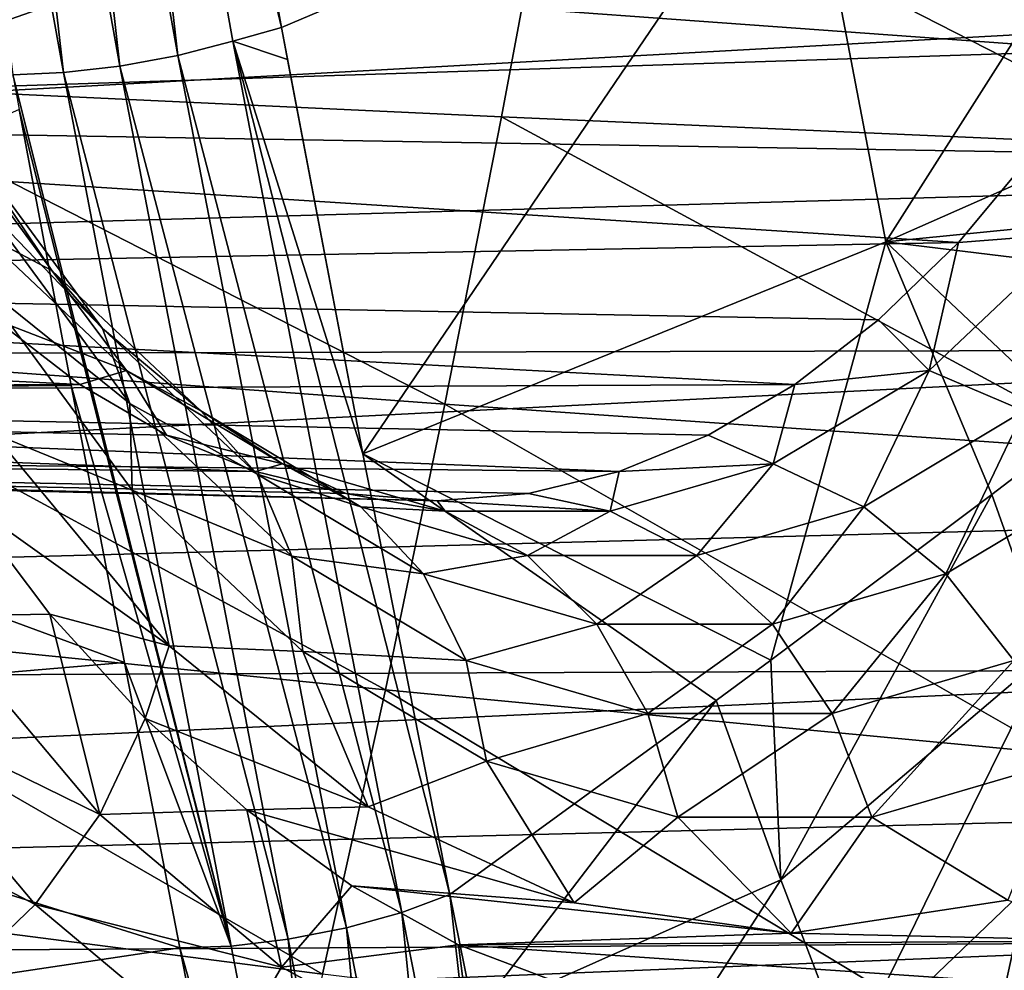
# Model space of a CAD drawing. Header units: metres. Extents: x 26 to 263, y -109 to 109.
# Tile 232 of 656: x 135.91 to 140.44, y -86.41 to -82.03. Entities that reach past the tile are written whole.
import ezdxf

# ---------------------------------------------------------------- set-up
doc = ezdxf.new("R2010")
doc.units = ezdxf.units.M
doc.layers.add('solid_500750', color=7, linetype='CONTINUOUS')

msp = doc.modelspace()

# ---------------------------------------------------------------- linework, layer by layer
at = {"layer": 'solid_500750'}
for points in [[(136.167145, -78.089806, 57.179722), (135.911087, -78.152855, 57.253029), (136.637253, -82.197403, 56.213661)], [(136.167145, -78.089806, 57.179722), (137.115173, -82.068558, 56.003944), (136.767258, -80.164497, 56.501392)], [(136.167145, -78.089806, 57.179722), (136.890762, -82.131447, 56.143391), (137.115173, -82.068558, 56.003944)], [(136.167145, -78.089806, 57.179722), (136.637253, -82.197403, 56.213661), (136.890762, -82.131447, 56.143391)], [(135.911087, -78.152855, 57.253029), (135.641602, -78.200363, 57.254311), (136.370605, -82.247032, 56.213421)], [(135.911087, -78.152855, 57.253029), (136.370605, -82.247032, 56.213421), (136.637253, -82.197403, 56.213661)], [(135.641602, -78.200363, 57.254311), (135.37883, -78.228767, 57.183502), (136.110458, -82.276688, 56.142685)], [(135.37883, -78.228767, 57.183502), (135.876755, -82.287308, 56.005981), (136.110458, -82.276688, 56.142685)], [(135.641602, -78.200363, 57.254311), (136.110458, -82.276688, 56.142685), (136.370605, -82.247032, 56.213421)], [(141.81955, -80.036774, 51.727886), (139.514648, -81.05172, 53.925632), (139.898285, -83.056244, 53.369297)], [(141.81955, -80.036774, 51.727886), (139.898285, -83.056244, 53.369297), (142.1987, -82.04129, 51.16671)], [(136.767258, -80.164497, 56.501392), (137.115173, -82.068558, 56.003944), (139.514648, -81.05172, 53.925632)], [(139.514648, -81.05172, 53.925632), (137.115173, -82.068558, 56.003944), (137.489044, -84.033043, 55.47068)], [(139.514648, -81.05172, 53.925632), (137.489044, -84.033043, 55.47068), (139.898285, -83.056244, 53.369297)], [(135.228287, -81.087463, 12.513355), (138.376755, -81.15052, 14.309819), (134.995697, -82.334999, 12.845464)], [(138.376755, -81.15052, 14.309819), (138.128662, -82.481209, 14.664051), (134.995697, -82.334999, 12.845464)], [(138.376755, -81.15052, 14.309819), (141.247803, -82.617897, 16.49745), (138.128662, -82.481209, 14.664051)], [(138.376755, -81.15052, 14.309819), (141.510391, -81.209473, 16.122538), (141.247803, -82.617897, 16.49745)], [(140.904465, -82.174797, 30.506096), (131.307343, -82.487068, 24.619581), (131.913742, -81.523155, 23.753546)], [(141.202271, -81.655579, 30.080784), (140.904465, -82.174797, 30.506096), (131.913742, -81.523155, 23.753546)], [(144.137115, -81.900436, 25.889406), (113.551369, -81.939018, 3.596539), (112.994293, -83.621254, 4.39213)], [(143.865646, -82.74556, 26.2771), (144.137115, -81.900436, 25.889406), (112.994293, -83.621254, 4.39213)], [(142.179977, -82.830292, 51.109821), (142.1987, -82.04129, 51.16671), (139.898285, -83.056244, 53.369297)], [(136.890762, -82.131447, 56.143391), (137.142822, -82.216583, 55.96447), (137.115173, -82.068558, 56.003944)], [(137.115173, -82.068558, 56.003944), (137.142822, -82.216583, 55.96447), (137.489044, -84.033043, 55.47068)], [(136.890762, -82.131447, 56.143391), (136.637253, -82.197403, 56.213661), (137.668549, -86.144188, 55.036282)], [(136.890762, -82.131447, 56.143391), (137.890244, -86.061218, 54.898804), (137.489044, -84.033043, 55.47068)], [(136.890762, -82.131447, 56.143391), (137.668549, -86.144188, 55.036282), (137.890244, -86.061218, 54.898804)], [(136.890762, -82.131447, 56.143391), (137.489044, -84.033043, 55.47068), (137.142822, -82.216583, 55.96447)], [(140.904465, -82.174797, 30.506096), (140.58046, -82.64389, 30.96884), (131.307343, -82.487068, 24.619581)], [(136.637253, -82.197403, 56.213661), (136.370605, -82.247032, 56.213421), (137.413864, -86.214821, 55.107639)], [(136.637253, -82.197403, 56.213661), (137.413864, -86.214821, 55.107639), (137.668549, -86.144188, 55.036282)], [(136.110458, -82.276688, 56.142685), (135.876755, -82.287308, 56.005981), (136.882889, -86.299431, 55.03587)], [(136.370605, -82.247032, 56.213421), (136.110458, -82.276688, 56.142685), (137.145279, -86.267891, 55.107506)], [(136.110458, -82.276688, 56.142685), (136.882889, -86.299431, 55.03587), (137.145279, -86.267891, 55.107506)], [(136.370605, -82.247032, 56.213421), (137.145279, -86.267891, 55.107506), (137.413864, -86.214821, 55.107639)], [(136.882889, -86.299431, 55.03587), (135.876755, -82.287308, 56.005981), (135.906616, -82.447289, 55.963345)], [(134.995697, -82.334999, 12.845464), (137.867065, -83.803947, 15.0349), (134.74939, -83.574295, 13.195201)], [(134.995697, -82.334999, 12.845464), (138.128662, -82.481209, 14.664051), (137.867065, -83.803947, 15.0349)], [(136.057205, -83.18837, 39.143986), (135.442093, -82.353676, 40.022453), (135.731934, -83.017929, 38.780285)], [(135.651779, -82.588028, 40.432632), (135.442093, -82.353676, 40.022453), (136.057205, -83.18837, 39.143986)], [(136.14592, -83.717148, 55.62048), (135.906616, -82.447289, 55.963345), (132.9935, -83.742584, 53.138889)], [(136.882889, -86.299431, 55.03587), (135.906616, -82.447289, 55.963345), (136.14592, -83.717148, 55.62048)], [(140.233002, -83.058861, 31.465061), (130.609695, -83.240303, 25.615931), (131.307343, -82.487068, 24.619581)], [(140.58046, -82.64389, 30.96884), (140.233002, -83.058861, 31.465061), (131.307343, -82.487068, 24.619581)], [(138.128662, -82.481209, 14.664051), (140.971756, -84.018623, 16.887922), (137.867065, -83.803947, 15.0349)], [(138.128662, -82.481209, 14.664051), (141.247803, -82.617897, 16.49745), (140.971756, -84.018623, 16.887922)], [(136.290695, -83.455032, 39.520161), (135.651779, -82.588028, 40.432632), (136.057205, -83.18837, 39.143986)], [(135.747055, -82.891296, 40.840168), (135.651779, -82.588028, 40.432632), (136.290695, -83.455032, 39.520161)], [(140.76683, -83.017929, 31.589703), (140.233002, -83.058861, 31.465061), (140.58046, -82.64389, 30.96884)], [(143.556976, -83.550941, 26.717915), (143.865646, -82.74556, 26.2771), (112.994293, -83.621254, 4.39213)], [(141.625992, -83.266197, 51.638424), (142.179977, -82.830292, 51.109821), (139.898285, -83.056244, 53.369297)], [(135.721603, -83.243225, 41.217834), (135.747055, -82.891296, 40.840168), (136.416794, -83.80011, 39.883686)], [(136.416794, -83.80011, 39.883686), (135.747055, -82.891296, 40.840168), (136.290695, -83.455032, 39.520161)], [(136.400482, -83.648712, 37.825485), (135.731934, -83.017929, 38.780285), (135.800186, -83.416191, 37.795765)], [(136.057205, -83.18837, 39.143986), (135.731934, -83.017929, 38.780285), (136.400482, -83.648712, 37.825485)], [(140.76683, -83.017929, 31.589703), (140.098267, -83.648712, 32.544502), (140.233002, -83.058861, 31.465061)], [(140.534332, -83.835159, 32.749992), (140.098267, -83.648712, 32.544502), (140.76683, -83.017929, 31.589703)], [(140.233002, -83.058861, 31.465061), (139.865051, -83.416168, 31.990532), (130.609695, -83.240303, 25.615931)], [(139.368973, -84.982689, 53.667049), (139.898285, -83.056244, 53.369297), (137.489044, -84.033043, 55.47068)], [(139.368973, -84.982689, 53.667049), (140.387802, -84.219086, 52.775009), (139.898285, -83.056244, 53.369297)], [(140.098267, -83.648712, 32.544502), (139.865051, -83.416168, 31.990532), (140.233002, -83.058861, 31.465061)], [(140.799133, -83.905678, 52.40406), (141.625992, -83.266197, 51.638424), (139.898285, -83.056244, 53.369297)], [(140.387802, -84.219086, 52.775009), (140.799133, -83.905678, 52.40406), (139.898285, -83.056244, 53.369297)], [(136.742722, -83.835159, 38.164963), (136.057205, -83.18837, 39.143986), (136.400482, -83.648712, 37.825485)], [(136.290695, -83.455032, 39.520161), (136.057205, -83.18837, 39.143986), (136.742722, -83.835159, 38.164963)], [(136.185471, -83.712776, 37.245529), (126.645142, -83.240883, 31.277889), (127.41053, -83.757683, 30.184809)], [(136.185471, -83.712776, 37.245529), (135.800186, -83.416191, 37.795765), (126.645142, -83.240883, 31.277889)], [(139.479782, -83.712761, 32.540768), (129.844574, -83.757217, 26.70863), (130.609695, -83.240303, 25.615931)], [(139.865051, -83.416168, 31.990532), (139.479782, -83.712761, 32.540768), (130.609695, -83.240303, 25.615931)], [(136.427094, -84.200562, 40.210285), (135.786804, -83.939522, 41.24091), (135.721603, -83.243225, 41.217834)], [(136.427094, -84.200562, 40.210285), (135.721603, -83.243225, 41.217834), (136.416794, -83.80011, 39.883686)], [(136.400482, -83.648712, 37.825485), (135.800186, -83.416191, 37.795765), (136.185471, -83.712776, 37.245529)], [(137.002747, -84.126862, 38.503235), (136.290695, -83.455032, 39.520161), (136.742722, -83.835159, 38.164963)], [(136.416794, -83.80011, 39.883686), (136.290695, -83.455032, 39.520161), (137.002747, -84.126862, 38.503235)], [(140.098267, -83.648712, 32.544502), (139.479782, -83.712761, 32.540768), (139.865051, -83.416168, 31.990532)], [(143.556976, -83.550941, 26.717915), (112.994293, -83.621254, 4.39213), (112.299622, -85.139938, 5.384217)], [(143.213028, -84.311623, 27.209133), (143.556976, -83.550941, 26.717915), (112.299622, -85.139938, 5.384217)], [(134.74939, -83.574295, 13.195201), (137.593414, -85.119492, 15.421172), (134.490784, -84.806152, 13.560936)], [(134.74939, -83.574295, 13.195201), (137.867065, -83.803947, 15.0349), (137.593414, -85.119492, 15.421172)], [(136.400482, -83.648712, 37.825485), (136.185471, -83.712776, 37.245529), (136.584808, -83.946121, 36.67522)], [(137.119476, -84.079048, 36.79866), (136.400482, -83.648712, 37.825485), (136.584808, -83.946121, 36.67522)], [(136.742722, -83.835159, 38.164963), (136.400482, -83.648712, 37.825485), (137.119476, -84.079048, 36.79866)], [(140.098267, -83.648712, 32.544502), (139.379288, -84.079048, 33.571327), (139.479782, -83.712761, 32.540768)], [(139.797089, -84.276413, 33.802872), (139.379288, -84.079048, 33.571327), (140.098267, -83.648712, 32.544502)], [(140.534332, -83.835159, 32.749992), (139.797089, -84.276413, 33.802872), (140.098267, -83.648712, 32.544502)], [(136.584808, -83.946121, 36.67522), (136.185471, -83.712776, 37.245529), (127.41053, -83.757683, 30.184809)], [(139.479782, -83.712761, 32.540768), (139.080444, -83.946106, 33.111073), (129.844574, -83.757217, 26.70863)], [(136.390976, -84.994057, 55.268219), (136.14592, -83.717148, 55.62048), (132.9935, -83.742584, 53.138889)], [(136.882889, -86.299431, 55.03587), (136.14592, -83.717148, 55.62048), (136.390976, -84.994057, 55.268219)], [(139.379288, -84.079048, 33.571327), (139.080444, -83.946106, 33.111073), (139.479782, -83.712761, 32.540768)], [(136.994781, -84.114235, 36.08971), (127.41053, -83.757683, 30.184809), (128.217331, -84.020447, 29.032581)], [(136.994781, -84.114235, 36.08971), (136.584808, -83.946121, 36.67522), (127.41053, -83.757683, 30.184809)], [(138.670471, -84.114227, 33.696583), (129.037994, -84.020264, 27.86055), (129.844574, -83.757217, 26.70863)], [(139.080444, -83.946106, 33.111073), (138.670471, -84.114227, 33.696583), (129.844574, -83.757217, 26.70863)], [(136.390976, -84.994057, 55.268219), (132.9935, -83.742584, 53.138889), (133.282303, -85.257858, 52.710804)], [(137.163193, -84.504349, 38.817715), (136.416794, -83.80011, 39.883686), (137.002747, -84.126862, 38.503235)], [(136.427094, -84.200562, 40.210285), (136.416794, -83.80011, 39.883686), (137.163193, -84.504349, 38.817715)], [(137.867065, -83.803947, 15.0349), (140.683701, -85.412323, 17.293365), (137.593414, -85.119492, 15.421172)], [(137.867065, -83.803947, 15.0349), (140.971756, -84.018623, 16.887922), (140.683701, -85.412323, 17.293365)], [(137.479965, -84.276413, 37.112083), (136.742722, -83.835159, 38.164963), (137.119476, -84.079048, 36.79866)], [(137.002747, -84.126862, 38.503235), (136.742722, -83.835159, 38.164963), (137.479965, -84.276413, 37.112083)], [(140.175369, -84.585197, 33.972279), (139.797089, -84.276413, 33.802872), (140.534332, -83.835159, 32.749992)], [(140.941132, -84.126862, 32.878643), (140.175369, -84.585197, 33.972279), (140.534332, -83.835159, 32.749992)], [(140.646179, -84.949333, 52.439754), (140.799133, -83.905678, 52.40406), (140.387802, -84.219086, 52.775009)], [(135.786804, -83.939522, 41.24091), (136.598083, -84.916931, 40.082298), (135.644348, -84.23645, 41.444359)], [(136.427094, -84.200562, 40.210285), (136.598083, -84.916931, 40.082298), (135.786804, -83.939522, 41.24091)], [(137.119476, -84.079048, 36.79866), (136.584808, -83.946121, 36.67522), (136.994781, -84.114235, 36.08971)], [(139.379288, -84.079048, 33.571327), (138.670471, -84.114227, 33.696583), (139.080444, -83.946106, 33.111073)], [(137.832626, -84.249588, 34.893147), (128.217331, -84.020447, 29.032581), (129.037994, -84.020264, 27.86055)], [(137.411911, -84.215675, 35.493992), (136.994781, -84.114235, 36.08971), (128.217331, -84.020447, 29.032581)], [(137.832626, -84.249588, 34.893147), (137.411911, -84.215675, 35.493992), (128.217331, -84.020447, 29.032581)], [(138.253342, -84.215675, 34.292301), (137.832626, -84.249588, 34.893147), (129.037994, -84.020264, 27.86055)], [(138.670471, -84.114227, 33.696583), (138.253342, -84.215675, 34.292301), (129.037994, -84.020264, 27.86055)], [(139.117752, -85.168327, 53.881409), (137.489044, -84.033043, 55.47068), (137.890244, -86.061218, 54.898804)], [(139.117752, -85.168327, 53.881409), (139.368973, -84.982689, 53.667049), (137.489044, -84.033043, 55.47068)], [(137.119476, -84.079048, 36.79866), (136.994781, -84.114235, 36.08971), (137.411911, -84.215675, 35.493992)], [(137.869293, -84.297195, 35.727818), (137.119476, -84.079048, 36.79866), (137.411911, -84.215675, 35.493992)], [(137.479965, -84.276413, 37.112083), (137.119476, -84.079048, 36.79866), (137.869293, -84.297195, 35.727818)], [(139.379288, -84.079048, 33.571327), (138.629471, -84.297195, 34.64217), (138.670471, -84.114227, 33.696583)], [(139.028259, -84.500092, 34.900883), (138.629471, -84.297195, 34.64217), (139.379288, -84.079048, 33.571327)], [(139.797089, -84.276413, 33.802872), (139.028259, -84.500092, 34.900883), (139.379288, -84.079048, 33.571327)], [(137.768524, -84.585197, 37.409599), (137.002747, -84.126862, 38.503235), (137.479965, -84.276413, 37.112083)], [(137.163193, -84.504349, 38.817715), (137.002747, -84.126862, 38.503235), (137.768524, -84.585197, 37.409599)], [(138.629471, -84.297195, 34.64217), (138.253342, -84.215675, 34.292301), (138.670471, -84.114227, 33.696583)], [(140.488815, -84.984787, 34.068233), (140.175369, -84.585197, 33.972279), (140.941132, -84.126862, 32.878643)], [(137.213348, -84.942398, 39.087402), (136.598083, -84.916931, 40.082298), (136.427094, -84.200562, 40.210285)], [(137.213348, -84.942398, 39.087402), (136.427094, -84.200562, 40.210285), (137.163193, -84.504349, 38.817715)], [(137.869293, -84.297195, 35.727818), (137.411911, -84.215675, 35.493992), (137.832626, -84.249588, 34.893147)], [(138.629471, -84.297195, 34.64217), (137.832626, -84.249588, 34.893147), (138.253342, -84.215675, 34.292301)], [(139.415894, -85.993835, 53.509171), (140.387802, -84.219086, 52.775009), (139.368973, -84.982689, 53.667049)], [(140.646179, -84.949333, 52.439754), (140.387802, -84.219086, 52.775009), (139.415894, -85.993835, 53.509171)], [(135.509277, -84.780075, 41.521999), (135.644348, -84.23645, 41.444359), (136.047272, -84.771149, 40.868931)], [(136.598083, -84.916931, 40.082298), (136.047272, -84.771149, 40.868931), (135.644348, -84.23645, 41.444359)], [(138.248795, -84.500092, 36.014076), (137.479965, -84.276413, 37.112083), (137.869293, -84.297195, 35.727818)], [(137.768524, -84.585197, 37.409599), (137.479965, -84.276413, 37.112083), (138.248795, -84.500092, 36.014076)], [(138.629471, -84.297195, 34.64217), (137.869293, -84.297195, 35.727818), (137.832626, -84.249588, 34.893147)], [(139.37677, -84.817535, 35.112797), (139.028259, -84.500092, 34.900883), (139.797089, -84.276413, 33.802872)], [(140.175369, -84.585197, 33.972279), (139.37677, -84.817535, 35.112797), (139.797089, -84.276413, 33.802872)], [(142.835907, -85.022903, 27.747726), (143.213028, -84.311623, 27.209133), (112.299622, -85.139938, 5.384217)], [(138.248795, -84.500092, 36.014076), (137.869293, -84.297195, 35.727818), (138.629471, -84.297195, 34.64217)], [(139.028259, -84.500092, 34.900883), (138.248795, -84.500092, 36.014076), (138.629471, -84.297195, 34.64217)], [(138.567123, -84.817535, 36.269081), (137.768524, -84.585197, 37.409599), (138.248795, -84.500092, 36.014076)], [(138.567123, -84.817535, 36.269081), (138.248795, -84.500092, 36.014076), (139.028259, -84.500092, 34.900883)], [(139.37677, -84.817535, 35.112797), (138.567123, -84.817535, 36.269081), (139.028259, -84.500092, 34.900883)], [(137.965897, -84.984787, 37.671333), (137.163193, -84.504349, 38.817715), (137.768524, -84.585197, 37.409599)], [(137.213348, -84.942398, 39.087402), (137.163193, -84.504349, 38.817715), (137.965897, -84.984787, 37.671333)], [(137.965897, -84.984787, 37.671333), (137.768524, -84.585197, 37.409599), (138.567123, -84.817535, 36.269081)], [(139.651703, -85.228325, 35.263756), (139.37677, -84.817535, 35.112797), (140.175369, -84.585197, 33.972279)], [(140.488815, -84.984787, 34.068233), (139.651703, -85.228325, 35.263756), (140.175369, -84.585197, 33.972279)], [(136.277527, -85.693275, 40.424809), (135.509277, -84.780075, 41.521999), (136.047272, -84.771149, 40.868931)], [(136.598083, -84.916931, 40.082298), (136.487137, -85.25193, 40.240742), (136.047272, -84.771149, 40.868931)], [(136.277527, -85.693275, 40.424809), (136.047272, -84.771149, 40.868931), (136.487137, -85.25193, 40.240742)], [(134.490784, -84.806152, 13.560936), (137.303253, -86.428963, 15.816783), (134.215912, -86.031845, 13.936238)], [(134.490784, -84.806152, 13.560936), (137.593414, -85.119492, 15.421172), (137.303253, -86.428963, 15.816783)], [(135.178177, -85.154213, 41.654404), (135.509277, -84.780075, 41.521999), (136.277527, -85.693275, 40.424809)], [(138.803009, -85.228325, 36.475811), (137.965897, -84.984787, 37.671333), (138.567123, -84.817535, 36.269081)], [(138.803009, -85.228325, 36.475811), (138.567123, -84.817535, 36.269081), (139.37677, -84.817535, 35.112797)], [(139.651703, -85.228325, 35.263756), (138.803009, -85.228325, 36.475811), (139.37677, -84.817535, 35.112797)], [(136.598083, -84.916931, 40.082298), (137.514816, -85.658112, 38.773052), (136.487137, -85.25193, 40.240742)], [(137.213348, -84.942398, 39.087402), (137.514816, -85.658112, 38.773052), (136.598083, -84.916931, 40.082298)], [(138.058914, -85.448486, 37.87981), (137.514816, -85.658112, 38.773052), (137.213348, -84.942398, 39.087402)], [(138.058914, -85.448486, 37.87981), (137.213348, -84.942398, 39.087402), (137.965897, -84.984787, 37.671333)], [(140.646179, -84.949333, 52.439754), (139.415894, -85.993835, 53.509171), (139.729889, -86.814102, 53.106937)], [(140.919189, -85.674881, 52.077728), (140.646179, -84.949333, 52.439754), (139.729889, -86.814102, 53.106937)], [(136.646591, -86.306854, 54.897785), (136.390976, -84.994057, 55.268219), (133.282303, -85.257858, 52.710804)], [(136.882889, -86.299431, 55.03587), (136.390976, -84.994057, 55.268219), (136.646591, -86.306854, 54.897785)], [(138.058914, -85.448486, 37.87981), (137.965897, -84.984787, 37.671333), (138.803009, -85.228325, 36.475811)], [(139.415894, -85.993835, 53.509171), (139.368973, -84.982689, 53.667049), (139.117752, -85.168327, 53.881409)], [(139.834732, -85.705032, 35.343689), (139.651703, -85.228325, 35.263756), (140.488815, -84.984787, 34.068233)], [(140.716537, -85.448486, 34.084332), (139.834732, -85.705032, 35.343689), (140.488815, -84.984787, 34.068233)], [(142.835907, -85.022903, 27.747726), (112.299622, -85.139938, 5.384217), (111.482887, -86.461159, 6.550637)], [(142.427933, -85.680412, 28.330374), (142.835907, -85.022903, 27.747726), (111.482887, -86.461159, 6.550637)], [(137.593414, -85.119492, 15.421172), (140.379181, -86.799896, 17.70857), (137.303253, -86.428963, 15.816783)], [(137.593414, -85.119492, 15.421172), (140.683701, -85.412323, 17.293365), (140.379181, -86.799896, 17.70857)], [(134.775589, -85.476738, 41.686493), (135.178177, -85.154213, 41.654404), (135.980331, -86.107704, 40.508804)], [(135.980331, -86.107704, 40.508804), (135.178177, -85.154213, 41.654404), (136.277527, -85.693275, 40.424809)], [(138.004593, -86.621414, 54.734634), (139.117752, -85.168327, 53.881409), (137.890244, -86.061218, 54.898804)], [(139.415894, -85.993835, 53.509171), (139.117752, -85.168327, 53.881409), (138.004593, -86.621414, 54.734634)], [(138.94072, -85.705032, 36.620457), (138.058914, -85.448486, 37.87981), (138.803009, -85.228325, 36.475811)], [(138.94072, -85.705032, 36.620457), (138.803009, -85.228325, 36.475811), (139.651703, -85.228325, 35.263756)], [(139.834732, -85.705032, 35.343689), (138.94072, -85.705032, 36.620457), (139.651703, -85.228325, 35.263756)], [(136.646591, -86.306854, 54.897785), (133.282303, -85.257858, 52.710804), (133.577332, -86.766457, 52.270332)], [(136.277527, -85.693275, 40.424809), (136.487137, -85.25193, 40.240742), (136.954712, -85.671783, 39.572979)], [(137.514816, -85.658112, 38.773052), (136.954712, -85.671783, 39.572979), (136.487137, -85.25193, 40.240742)], [(138.058914, -85.448486, 37.87981), (138.463409, -86.10038, 37.418335), (137.514816, -85.658112, 38.773052)], [(138.94072, -85.705032, 36.620457), (138.463409, -86.10038, 37.418335), (138.058914, -85.448486, 37.87981)], [(140.716537, -85.448486, 34.084332), (140.461319, -86.087852, 34.565014), (139.834732, -85.705032, 35.343689)], [(140.683701, -85.412323, 17.293365), (143.441803, -87.144661, 19.61013), (140.379181, -86.799896, 17.70857)], [(135.606964, -86.464958, 40.499165), (134.775589, -85.476738, 41.686493), (135.980331, -86.107704, 40.508804)], [(141.991623, -86.280083, 28.953482), (142.427933, -85.680412, 28.330374), (111.482887, -86.461159, 6.550637)], [(137.11528, -86.396645, 39.228382), (136.277527, -85.693275, 40.424809), (136.954712, -85.671783, 39.572979)], [(137.514816, -85.658112, 38.773052), (138.463409, -86.10038, 37.418335), (136.954712, -85.671783, 39.572979)], [(138.463409, -86.10038, 37.418335), (137.439499, -86.022026, 38.880619), (136.954712, -85.671783, 39.572979)], [(137.11528, -86.396645, 39.228382), (136.954712, -85.671783, 39.572979), (137.439499, -86.022026, 38.880619)], [(140.919189, -85.674881, 52.077728), (139.729889, -86.814102, 53.106937), (140.071487, -87.623413, 52.657253)], [(141.217224, -86.391052, 51.673969), (140.919189, -85.674881, 52.077728), (140.071487, -87.623413, 52.657253)], [(135.980331, -86.107704, 40.508804), (136.277527, -85.693275, 40.424809), (137.11528, -86.396645, 39.228382)], [(138.94072, -85.705032, 36.620457), (139.462769, -86.239815, 35.991108), (138.463409, -86.10038, 37.418335)], [(139.834732, -85.705032, 35.343689), (139.462769, -86.239815, 35.991108), (138.94072, -85.705032, 36.620457)], [(139.834732, -85.705032, 35.343689), (140.461319, -86.087852, 34.565014), (139.462769, -86.239815, 35.991108)], [(139.415894, -85.993835, 53.509171), (138.004593, -86.621414, 54.734634), (138.376755, -87.603958, 54.283573)], [(139.729889, -86.814102, 53.106937), (139.415894, -85.993835, 53.509171), (138.376755, -87.603958, 54.283573)], [(134.215912, -86.031845, 13.936238), (136.994904, -87.731621, 16.217127), (133.921844, -87.250633, 14.315664)], [(134.215912, -86.031845, 13.936238), (137.303253, -86.428963, 15.816783), (136.994904, -87.731621, 16.217127)], [(137.11528, -86.396645, 39.228382), (137.439499, -86.022026, 38.880619), (137.93103, -86.293976, 38.178638)], [(139.462769, -86.239815, 35.991108), (137.93103, -86.293976, 38.178638), (137.439499, -86.022026, 38.880619)], [(138.463409, -86.10038, 37.418335), (139.462769, -86.239815, 35.991108), (137.439499, -86.022026, 38.880619)], [(137.668549, -86.144188, 55.036282), (138.202499, -88.829514, 54.234005), (137.890244, -86.061218, 54.898804)], [(138.202499, -88.829514, 54.234005), (138.004593, -86.621414, 54.734634), (137.890244, -86.061218, 54.898804)], [(139.462769, -86.239815, 35.991108), (140.461319, -86.087852, 34.565014), (140.993515, -86.275459, 33.80497)], [(135.606964, -86.464958, 40.499165), (135.980331, -86.107704, 40.508804), (136.855042, -86.84211, 39.25959)], [(136.855042, -86.84211, 39.25959), (135.980331, -86.107704, 40.508804), (137.11528, -86.396645, 39.228382)], [(137.668549, -86.144188, 55.036282), (137.413864, -86.214821, 55.107639), (137.943649, -88.901047, 54.310482)], [(137.668549, -86.144188, 55.036282), (137.943649, -88.901047, 54.310482), (138.202499, -88.829514, 54.234005)], [(137.413864, -86.214821, 55.107639), (137.145279, -86.267891, 55.107506), (137.669189, -88.952492, 54.313244)], [(137.413864, -86.214821, 55.107639), (137.669189, -88.952492, 54.313244), (137.943649, -88.901047, 54.310482)], [(137.145279, -86.267891, 55.107506), (136.882889, -86.299431, 55.03587), (137.400558, -88.979843, 54.242073)], [(137.145279, -86.267891, 55.107506), (137.400558, -88.979843, 54.242073), (137.669189, -88.952492, 54.313244)], [(139.462769, -86.239815, 35.991108), (140.993515, -86.275459, 33.80497), (137.93103, -86.293976, 38.178638)], [(141.991623, -86.280083, 28.953482), (111.482887, -86.461159, 6.550637), (110.562332, -87.555397, 7.865334)], [(141.529678, -86.81823, 29.613211), (141.991623, -86.280083, 28.953482), (110.562332, -87.555397, 7.865334)], [(136.905487, -87.632622, 54.513103), (136.646591, -86.306854, 54.897785), (133.577332, -86.766457, 52.270332)], [(136.882889, -86.299431, 55.03587), (136.646591, -86.306854, 54.897785), (137.400558, -88.979843, 54.242073)], [(137.400558, -88.979843, 54.242073), (136.646591, -86.306854, 54.897785), (136.905487, -87.632622, 54.513103)], [(138.003799, -86.874474, 37.959442), (137.11528, -86.396645, 39.228382), (137.93103, -86.293976, 38.178638)], [(140.993515, -86.275459, 33.80497), (140.50061, -86.468803, 34.508904), (137.93103, -86.293976, 38.178638)], [(140.50061, -86.468803, 34.508904), (138.424973, -86.481598, 37.473232), (137.93103, -86.293976, 38.178638)], [(138.003799, -86.874474, 37.959442), (137.93103, -86.293976, 38.178638), (138.424973, -86.481598, 37.473232)], [(136.855042, -86.84211, 39.25959), (137.11528, -86.396645, 39.228382), (138.003799, -86.874474, 37.959442)], [(141.217224, -86.391052, 51.673969), (140.071487, -87.623413, 52.657253), (140.447159, -88.411545, 52.150631)]]:
    msp.add_3dface(points, dxfattribs=at)

doc.saveas('drawing.dxf')
